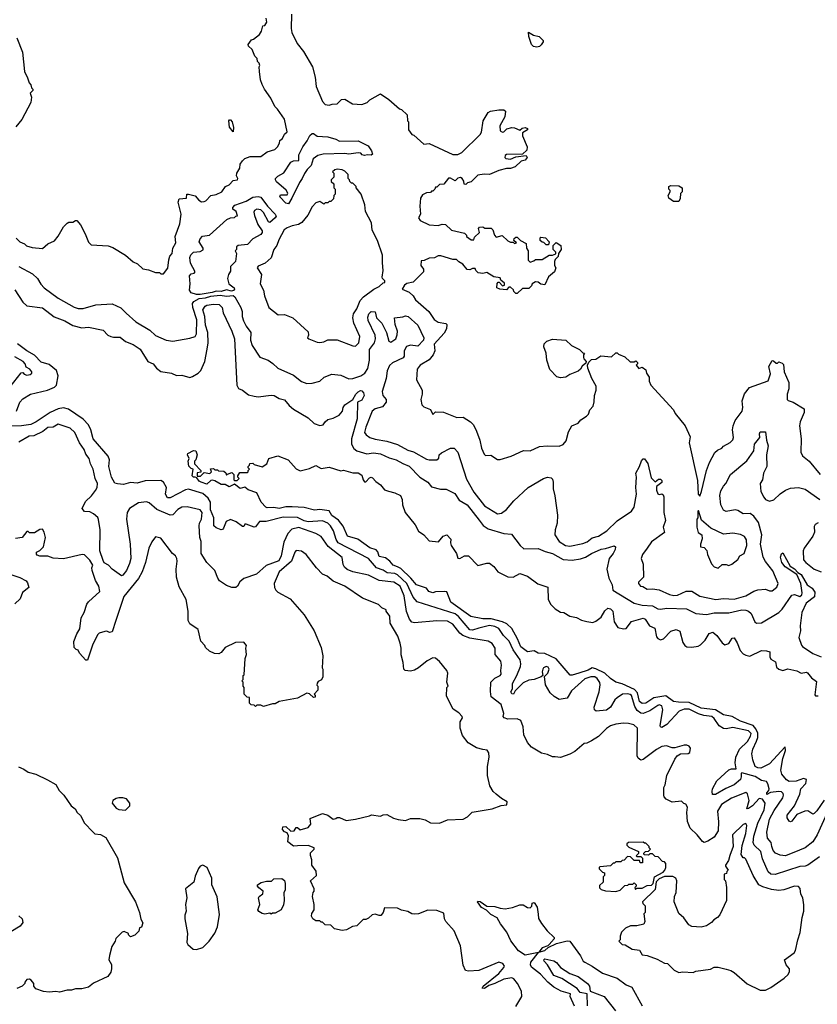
# Model space of a CAD drawing. Extents: x 2210602 to 2357277, y 510288 to 673808.
# Tile 408 of 464: x 2318641 to 2324709, y 629016 to 636503. Entities that reach past the tile are written whole.
import ezdxf

# ---------------------------------------------------------------- set-up
doc = ezdxf.new("R2010")
doc.units = 0

msp = doc.modelspace()

# ---------------------------------------------------------------- linework, layer by layer
at = {"layer": '0CON05XD'}
for points in [[(2318615, 634842.5), (2318642.5, 634815), (2318678.3, 634798.3), (2318693.6, 634783.6), (2318735, 634771.2), (2318815, 634762.5), (2318855, 634797.5), (2318905, 634822.5), (2318934, 634856), (2318975, 634927.5), (2319003.6, 634956.4), (2319015, 634962.5), (2319045, 634963.3), (2319065, 634976.7), (2319075, 634976.7), (2319103.6, 634943.6), (2319140, 634875), (2319165, 634810), (2319185, 634790), (2319315, 634782.5), (2319350.7, 634770.7), (2319445, 634712.5), (2319505, 634662.5), (2319536.4, 634646.4), (2319578.3, 634608.3), (2319621.7, 634601.7), (2319675, 634580), (2319705, 634580), (2319715, 634570), (2319735, 634570), (2319767, 634613), (2319776.4, 634676.4), (2319783.3, 634705), (2319800, 634725), (2319806.2, 634765), (2319828.8, 634805), (2319823.3, 634855), (2319858.3, 634951.7), (2319869.2, 635025), (2319846.7, 635115), (2319855, 635140), (2319910, 635145), (2319912.5, 635175), (2319925, 635176.7), (2319975, 635162.5), (2320005, 635130), (2320025, 635117.5), (2320045, 635120), (2320057.5, 635125), (2320094.3, 635165.7), (2320135, 635174), (2320180, 635195), (2320206.7, 635233.3), (2320235, 635247.5), (2320265, 635280), (2320297.5, 635285), (2320300, 635295), (2320290, 635315), (2320292.5, 635335), (2320315.9, 635374.1), (2320318.8, 635405), (2320335, 635430), (2320355, 635446.7), (2320395, 635463.3), (2320475, 635463.8), (2320525, 635498.8), (2320582.5, 635515), (2320603.6, 635536.4), (2320617.5, 635565), (2320620, 635585), (2320639.3, 635600.7), (2320655, 635632.5), (2320675, 635650), (2320655, 635747.5), (2320603, 635823), (2320581.7, 635841.7), (2320552.5, 635905), (2320502.5, 635975), (2320485, 636010), (2320472.5, 636045), (2320465, 636110), (2320462.5, 636145), (2320467.5, 636155), (2320461.7, 636171.7), (2320450, 636185), (2320447, 636207), (2320430, 636225), (2320410, 636275), (2320381.7, 636301.7), (2320380, 636315), (2320405, 636350), (2320420, 636355), (2320465, 636390), (2320480, 636415), (2320490, 636455), (2320505, 636460), (2320520, 636485), (2320516.7, 636515)], [(2320710, 636545), (2320707.5, 636435), (2320712.5, 636405), (2320751.7, 636321.7), (2320800.7, 636260.7), (2320867.5, 636145), (2320890, 636065), (2320896.7, 635995), (2320945, 635880)], [(2322575, 636293.3), (2322548.8, 636298.8), (2322534.1, 636314.1), (2322513.3, 636375), (2322511.7, 636408.3), (2322550, 636385), (2322592.5, 636375), (2322622.5, 636345), (2322623.3, 636335), (2322607.7, 636312.3), (2322595, 636300), (2322575, 636293.3)], [(2318620, 636365), (2318662.5, 636255), (2318678.3, 636108.3), (2318701.7, 636061.7), (2318713, 636023), (2318727, 636007), (2318730, 635985), (2318740, 635975), (2318740, 635965), (2318720, 635945), (2318730, 635915), (2318727, 635873), (2318657.5, 635745), (2318613, 635687)], [(2320945, 635880), (2320965, 635857.5), (2320995, 635852.5), (2321018.3, 635861.7), (2321055, 635862.5), (2321090, 635895), (2321115, 635897.5), (2321173.6, 635863.6), (2321245, 635857.5), (2321285, 635872.5), (2321305, 635892.5), (2321385, 635940), (2321450, 635895), (2321530, 635825), (2321545, 635820), (2321588.3, 635778.3), (2321590, 635735), (2321600, 635725), (2321600, 635665), (2321625, 635630), (2321640, 635625), (2321715, 635557.5), (2321755, 635561.2), (2321937, 635477), (2321975, 635476.7), (2322005, 635493.3), (2322145, 635630), (2322153, 635647), (2322166.2, 635735), (2322203.6, 635796.4), (2322223, 635807), (2322285, 635817.5), (2322325, 635817.5), (2322337, 635807), (2322332.5, 635765), (2322293.3, 635695), (2322297, 635657), (2322315, 635647.5), (2322325, 635650), (2322347.5, 635672.5), (2322385, 635683.8), (2322405, 635681.2), (2322445, 635662.5), (2322462.3, 635677.7), (2322485, 635684), (2322503.3, 635675), (2322503.3, 635665), (2322467, 635643), (2322465, 635620), (2322502.5, 635535), (2322499.3, 635510.7), (2322465, 635480), (2322345, 635477.5), (2322335, 635470), (2322332.5, 635455), (2322338.3, 635448.3), (2322375, 635442.5), (2322415, 635460), (2322495, 635470), (2322502.5, 635455), (2322486.1, 635433.9), (2322455, 635427.5), (2322410, 635385), (2322375, 635372.5), (2322345, 635372.5), (2322285, 635356.2), (2322215, 635326.7), (2322175, 635328.8), (2322125, 635320), (2322075, 635270), (2322048.3, 635261.7), (2322035, 635250), (2322022.5, 635252.5), (2322020, 635275), (2322007.5, 635295), (2321995, 635302.5), (2321975, 635297.5), (2321955, 635277.5), (2321917.3, 635297.3), (2321903, 635297), (2321868.3, 635251.7), (2321835, 635250), (2321815, 635230), (2321805, 635230), (2321800, 635215), (2321785, 635200), (2321775, 635200), (2321765, 635190), (2321735, 635187.5), (2321705, 635170), (2321690, 635145), (2321683.8, 635085), (2321690, 635025), (2321674, 634996), (2321687.5, 634975), (2321755, 634943.3), (2321825, 634937.5), (2321855, 634947.5), (2321880, 634945), (2321925, 634902.5), (2322025, 634880), (2322040, 634865), (2322040, 634855), (2322075, 634830), (2322095, 634830), (2322101.7, 634848.3), (2322140, 634885), (2322132.5, 634915), (2322140, 634925), (2322165, 634927.5), (2322178.3, 634918.3), (2322227, 634917), (2322240, 634905), (2322252.5, 634865), (2322265, 634850), (2322311.7, 634861.7), (2322355, 634822.5), (2322375, 634810), (2322395, 634810), (2322405, 634800), (2322420, 634805), (2322400, 634825), (2322401.7, 634838.3), (2322415, 634850), (2322425, 634850), (2322450, 634825), (2322495, 634800), (2322497.5, 634765), (2322510, 634745), (2322510, 634675), (2322525, 634660), (2322551.7, 634668.3), (2322565, 634680), (2322615, 634680), (2322668.3, 634711.7), (2322695, 634712.5), (2322718.3, 634721.7), (2322720, 634735), (2322700, 634755), (2322700, 634785), (2322721.7, 634808.3), (2322757.5, 634785), (2322760, 634755), (2322740, 634725), (2322738.3, 634701.7), (2322715, 634680), (2322710, 634665), (2322710, 634635), (2322720, 634615), (2322710, 634585), (2322663.6, 634546.4), (2322635, 634487.5), (2322605, 634492.5), (2322585, 634507.5), (2322565, 634510), (2322540, 634495), (2322535, 634480), (2322515, 634460), (2322465, 634460), (2322425, 634420), (2322415, 634420), (2322400, 634435), (2322398.3, 634448.3), (2322375, 634470), (2322361.7, 634468.3), (2322345, 634450), (2322293, 634453), (2322270, 634465), (2322273, 634497), (2322281.7, 634508.3), (2322288.3, 634508.3), (2322315, 634480), (2322330, 634485), (2322328.3, 634498.3), (2322301.7, 634521.7), (2322295, 634540), (2322248.3, 634548.3), (2322195, 634580), (2322165, 634572.5), (2322128.3, 634578.3), (2322110, 634595), (2322105, 634610), (2322085, 634610), (2322065, 634600), (2322045, 634602.5), (2322013, 634643), (2321980.7, 634660.7), (2321965, 634680), (2321935, 634680), (2321845, 634706.7), (2321825, 634707.5), (2321797, 634693), (2321755, 634690), (2321717, 634673), (2321695, 634670), (2321693.3, 634635), (2321712.5, 634605), (2321712.5, 634585), (2321633.6, 634506.4), (2321585, 634496.7), (2321567.5, 634485), (2321550, 634455), (2321605, 634431.2), (2321634.2, 634404.2), (2321652.4, 634372.4), (2321754.2, 634284.2), (2321795, 634223.3), (2321825, 634203.8), (2321881.7, 634191.7), (2321890, 634185), (2321887, 634153), (2321870.7, 634119.3), (2321793.3, 634035), (2321798.6, 633985), (2321785.6, 633955), (2321755, 633915.6), (2321688, 633875), (2321664.2, 633845), (2321660, 633765), (2321703.3, 633685), (2321703.3, 633655), (2321692.5, 633615), (2321700, 633575), (2321715, 633560), (2321765, 633540), (2321785, 633500), (2321805, 633520), (2321865, 633517.5), (2321967, 633477), (2322015, 633481.2), (2322070, 633445), (2322092, 633422), (2322116.7, 633375), (2322142.5, 633305), (2322153.8, 633245), (2322175, 633200), (2322185, 633190), (2322225, 633192.5), (2322275, 633157.5), (2322295, 633157.5), (2322380, 633185), (2322473.9, 633226.1), (2322525, 633223.3), (2322595, 633256.7), (2322653, 633263), (2322745, 633260), (2322776.4, 633273.6), (2322798.8, 633301.2), (2322815, 633370), (2322842.5, 633415), (2322890, 633435), (2322910.7, 633459.3), (2322953, 633487), (2322967, 633503), (2322977.5, 633535), (2323002.5, 633565), (2323011.7, 633598.3), (2323012.5, 633645), (2323027.5, 633685), (2323027.5, 633715), (2322993.3, 633775), (2322963, 633853), (2322960, 633875), (2322971.7, 633898.3), (2322991.7, 633918.3), (2323025, 633922.5), (2323063, 633947), (2323141.7, 633938.3), (2323175, 633970), (2323185, 633970), (2323195, 633960), (2323245, 633940), (2323285, 633900), (2323315, 633900), (2323328.3, 633908.3), (2323340, 633895), (2323340, 633885), (2323330, 633875), (2323351.7, 633851.7), (2323375, 633860), (2323405, 633840), (2323410, 633815), (2323430, 633785), (2323430, 633755), (2323442.5, 633725), (2323615, 633537.5), (2323627.5, 633507.5), (2323702.5, 633415), (2323741.7, 633331.7), (2323733.3, 633285), (2323798.3, 632998.3), (2323802.5, 632895), (2323815, 632880), (2323826.7, 632915), (2323865.5, 633074.5), (2323888.6, 633135), (2323929.1, 633210.9), (2323950, 633230), (2323982.5, 633245), (2323995, 633260), (2324045, 633286.7), (2324065, 633307.5), (2324072, 633325), (2324063.8, 633385), (2324068, 633415), (2324083.3, 633455), (2324136, 633525), (2324141.2, 633555), (2324136, 633605), (2324155, 633657.5), (2324193.3, 633705), (2324334, 633756), (2324351.2, 633808.8), (2324340, 633865), (2324365, 633912.5), (2324375, 633910), (2324395, 633890), (2324405, 633890), (2324415, 633900), (2324441.7, 633891.7), (2324451.7, 633881.7), (2324457.5, 633825), (2324492.5, 633745), (2324493.1, 633695), (2324478.6, 633655), (2324478, 633615), (2324486.9, 633606.9), (2324525, 633595.6), (2324608, 633545), (2324609.2, 633515), (2324577.1, 633445), (2324571.9, 633415), (2324585.8, 633315), (2324584, 633215), (2324596.4, 633186.4), (2324646, 633146), (2324730, 633045)], [(2320265, 635650), (2320237.5, 635685), (2320232.5, 635735), (2320238.3, 635741.7), (2320245, 635742.5), (2320258, 635725), (2320266.4, 635683.6), (2320265, 635650)], [(2320685, 635103.8), (2320665, 635106.7), (2320620, 635155), (2320625, 635170), (2320675, 635170), (2320680, 635185), (2320667.7, 635207.7), (2320595, 635271.2), (2320586, 635285), (2320588.1, 635295), (2320605, 635314.3), (2320651.4, 635338.6), (2320705, 635418.8), (2320725, 635430), (2320765, 635432.5), (2320765.8, 635475), (2320795, 635536.7), (2320828.2, 635581.8), (2320848.3, 635621.7), (2320865, 635637.5), (2320876.7, 635636.7), (2320905, 635617.5), (2320985, 635612.5), (2321045.5, 635595.5), (2321075, 635580), (2321215, 635582), (2321293, 635543), (2321317.5, 635505), (2321325, 635480), (2321315, 635472.5), (2321286.4, 635476.4), (2321265, 635470), (2321247.5, 635475), (2321235, 635487.5), (2321215, 635490), (2321145, 635481.1), (2321115, 635485.6), (2320949.7, 635480.3), (2320908.6, 635471.4), (2320874.2, 635445.8), (2320857.5, 635395), (2320828, 635365), (2320807.8, 635332.2), (2320790.8, 635295), (2320768.6, 635265), (2320712.5, 635145), (2320685, 635103.8)], [(2321195, 634020), (2321220.8, 634045), (2321228.9, 634095), (2321182.1, 634195), (2321174.5, 634235), (2321179.5, 634265), (2321206.5, 634305), (2321232.4, 634367.6), (2321255.5, 634394.5), (2321335, 634454.2), (2321375.8, 634474.2), (2321405, 634502.5), (2321420, 634505), (2321418.3, 634518.3), (2321400, 634535), (2321397.5, 634545), (2321406.7, 634595), (2321400, 634655), (2321401.7, 634711.7), (2321362.5, 634825), (2321323, 634903), (2321317, 634957), (2321272.5, 635045), (2321267.5, 635095), (2321240, 635175), (2321200, 635225), (2321200, 635235), (2321175, 635260), (2321165, 635260), (2321151.7, 635271.7), (2321150, 635285), (2321140, 635295), (2321140, 635325), (2321115, 635350), (2321095, 635360), (2321055, 635367.5), (2321038.3, 635361.7), (2321020, 635345), (2321030, 635335), (2321030, 635305), (2321010, 635285), (2321011.7, 635271.7), (2321030, 635255), (2321030, 635225), (2321040, 635215), (2321040, 635175), (2321030, 635165), (2321028.3, 635141.7), (2321008.3, 635121.7), (2320995, 635120), (2320985, 635110), (2320965, 635110), (2320955, 635100), (2320925, 635120), (2320895, 635110), (2320865, 635080), (2320834, 635016), (2320788.3, 634961.7), (2320763.2, 634946.8), (2320715, 634934.2), (2320675, 634920.8), (2320652, 634905), (2320612.2, 634827.8), (2320597.1, 634785), (2320574, 634755), (2320555, 634693.3), (2320508.8, 634651.2), (2320455, 634627.5), (2320447.5, 634615), (2320480, 634565), (2320470, 634495), (2320496.7, 634445), (2320503.6, 634403.6), (2320537.5, 634315), (2320608.3, 634258.3), (2320655, 634260), (2320720, 634235), (2320835, 634130), (2320837.5, 634105), (2320830, 634085), (2320840, 634075), (2320905, 634050), (2320925, 634048.8), (2320955, 634052.5), (2320985, 634068.8), (2321055, 634069.2), (2321175, 634022), (2321195, 634020)], [(2323655, 635120), (2323615, 635120), (2323580, 635145), (2323573.6, 635166.4), (2323590, 635195), (2323590, 635205), (2323580, 635215), (2323580, 635235), (2323595, 635242.5), (2323655, 635240), (2323680, 635225), (2323680, 635195), (2323668.3, 635181.7), (2323666.4, 635143.6), (2323655, 635120)], [(2319985.7, 634414.3), (2319946.7, 634425), (2319931.8, 634445), (2319937.1, 634495), (2319933.8, 634556.2), (2319945, 634570), (2319967.5, 634575), (2319976.7, 634585), (2319940.3, 634650.3), (2319935.8, 634694.2), (2319942, 634715), (2319964.5, 634735.5), (2320015, 634740.6), (2320036.7, 634753.3), (2320035.7, 634765), (2320007.1, 634815), (2320015, 634836.2), (2320033, 634857), (2320086.1, 634863.9), (2320217, 634983), (2320245, 634997.5), (2320275, 635000), (2320285, 635010), (2320298.3, 635011.7), (2320287.5, 635045), (2320263, 635063), (2320263.3, 635075), (2320277.7, 635092.3), (2320365, 635122.9), (2320415, 635152.5), (2320455, 635158), (2320475, 635153.8), (2320525.4, 635085.4), (2320584, 635025), (2320591.7, 635008.3), (2320585.8, 634995), (2320545, 634960), (2320534, 634965), (2320495.7, 635035.7), (2320475, 635056.7), (2320445, 635062.5), (2320427, 635053), (2320421.2, 635038.8), (2320426.2, 635015), (2320454, 634945), (2320485, 634896.7), (2320486.7, 634885), (2320475, 634870), (2320414.4, 634835.6), (2320375, 634792.5), (2320303.6, 634786.4), (2320290, 634775), (2320290, 634755), (2320280, 634745), (2320290, 634725), (2320283.8, 634665), (2320244.1, 634625.9), (2320245, 634590), (2320228.8, 634565), (2320222, 634535), (2320231.2, 634495), (2320272, 634465), (2320274, 634455), (2320267, 634443), (2320252.3, 634437.7), (2320215, 634447.5), (2320175, 634435.7), (2320135, 634438.6), (2320105, 634428.1), (2320015, 634414.4), (2319985.7, 634414.3)], [(2322665, 634790), (2322645, 634790), (2322628.3, 634808.3), (2322615, 634810), (2322600, 634825), (2322600, 634845), (2322605, 634850), (2322640, 634845), (2322670, 634815), (2322665, 634790)], [(2318635, 634625.7), (2318739.7, 634569.7), (2318776.7, 634535), (2318801.7, 634491.7), (2318827.5, 634465), (2318935, 634385.8), (2319055.7, 634315.7), (2319085, 634307.5), (2319125, 634308), (2319220, 634335), (2319345, 634342.5), (2319411.5, 634311.5), (2319450.9, 634270.9), (2319525, 634206.2), (2319631.7, 634141.7), (2319675, 634102), (2319755, 634066.2), (2319805, 634058.8), (2319935, 634081.2), (2319976.7, 634095), (2319985.7, 634115), (2319989.5, 634219.5), (2319957.1, 634315), (2319956.5, 634345), (2319965, 634360), (2320006.7, 634383.3), (2320055, 634387.9), (2320095, 634401.5), (2320165, 634408.2), (2320215, 634401.1), (2320265, 634406.2), (2320278, 634395), (2320324.5, 634314.5), (2320334.4, 634285), (2320333.3, 634245), (2320343.6, 634213.6), (2320365, 634171.2), (2320399.2, 634125), (2320397.1, 634065), (2320410, 634025), (2320467.3, 633937.3), (2320532.5, 633915), (2320568, 633888), (2320603.9, 633853.9), (2320725, 633800.8), (2320785, 633751.2), (2320826.4, 633736.4), (2320865, 633738.8), (2320925, 633753.3), (2320956.4, 633783.6), (2321015, 633806.2), (2321085, 633798.8), (2321145, 633772.9), (2321175, 633775.6), (2321235, 633794.5), (2321267.8, 633815), (2321289.2, 633850.9), (2321303.1, 633915), (2321302.9, 633995), (2321340, 634045), (2321347.5, 634075), (2321344.2, 634105), (2321292.5, 634215), (2321289.5, 634240.5), (2321296.2, 634265), (2321315, 634283.3), (2321345, 634282.5), (2321356.2, 634235), (2321396.2, 634195), (2321432.5, 634125), (2321449.3, 634059.3), (2321465, 634051.2), (2321501.2, 634075), (2321513.6, 634106.4), (2321514, 634135), (2321497.5, 634185), (2321493.3, 634235), (2321555, 634244)], [(2318605, 634450), (2318664.4, 634354.4), (2318695, 634326.2), (2318815, 634312), (2318903.6, 634243.6), (2318985, 634213.1), (2319045, 634176.9), (2319115, 634160), (2319165, 634165.8), (2319275, 634142), (2319312, 634105), (2319333.8, 634093.8), (2319355, 634087.8), (2319405, 634090), (2319445, 634056), (2319505, 634033.8), (2319556.7, 633996.7), (2319616.7, 633905), (2319657.5, 633885), (2319682.3, 633852.3), (2319715, 633828.8), (2319795, 633816.2), (2319835, 633796.7), (2319875, 633800), (2319935, 633783.3), (2319955, 633790), (2320000, 633815), (2320018.1, 633835), (2320049.4, 633905), (2320067.8, 633997.8), (2320074.6, 634045), (2320073.5, 634125), (2320055, 634180), (2320050.4, 634245), (2320034.5, 634295.5), (2320052.5, 634325), (2320065, 634331.4), (2320115, 634340.6), (2320157.9, 634337.9), (2320182.5, 634315), (2320188, 634275), (2320255.6, 634135), (2320274, 634075), (2320292.5, 633725), (2320305, 633697.5), (2320336.1, 633686.1), (2320381.2, 633651.2), (2320425, 633640), (2320455, 633636.2), (2320555, 633648.8), (2320575.8, 633645.8), (2320615, 633623.3), (2320655, 633613.3), (2320690.3, 633570.3), (2320725, 633541.2), (2320836.7, 633475), (2320881.7, 633431.7), (2320925, 633416.7), (2320948.8, 633421.2), (2320964.2, 633445.8), (2320985, 633463.3), (2321025, 633473.3), (2321072.5, 633495), (2321096.2, 633525), (2321102, 633555), (2321115, 633573.8), (2321176.2, 633613.8), (2321198, 633655), (2321215, 633673.8), (2321233, 633683), (2321245, 633680), (2321257.5, 633665), (2321261.2, 633645), (2321245, 633610), (2321210, 633595), (2321208.3, 633468.3), (2321165.5, 633315.5), (2321166.5, 633275), (2321181.9, 633241.9), (2321205, 633224.4), (2321281.3, 633201.3), (2321331.8, 633208.2), (2321385, 633202.5), (2321450.6, 633170.6), (2321505, 633155.6), (2321555, 633127.5), (2321605, 633108.6), (2321683.9, 633023.9), (2321745, 632986), (2321775, 632950), (2321842.7, 632932.7), (2321885, 632932), (2321950.5, 632900.5), (2321985, 632849.2), (2322044.6, 632814.6), (2322136.6, 632696.6), (2322167, 632657), (2322205, 632631.9), (2322325, 632596.7), (2322381.2, 632591.2), (2322447.5, 632505), (2322475, 632480), (2322585, 632480.8), (2322637.9, 632457.9), (2322695, 632444.2), (2322775, 632397.5), (2322845, 632392.5), (2322907, 632403), (2322945, 632415.8), (2322992, 632445), (2323065, 632477.8), (2323098.1, 632481.9), (2323163.3, 632503.3), (2323173.3, 632493.3), (2323172, 632475), (2323156.6, 632443.4), (2323124, 632405), (2323108, 632325), (2323122.5, 632255), (2323147.1, 632205), (2323152.5, 632165), (2323315, 632067.1), (2323375, 632051.1), (2323455.6, 632045.6), (2323496.2, 632023.8), (2323515, 632020), (2323565, 632027.8), (2323713.6, 632023.6), (2323785, 631987.1), (2323865, 631978.9), (2323925, 631991.8), (2324036.6, 631993.4), (2324135, 632015.6), (2324165, 632014), (2324185.8, 632005.8), (2324205, 631986.7), (2324233.8, 631925), (2324245, 631913.3), (2324285, 631916), (2324416.2, 631995), (2324440.3, 632019.7), (2324515, 632126), (2324535, 632130.8), (2324575, 632117.5), (2324591.2, 632128.8), (2324594.2, 632145), (2324584, 632215), (2324553.8, 632283.8), (2324465, 632343.3), (2324437.5, 632375), (2324429.2, 632415), (2324435, 632440), (2324445, 632450), (2324501.7, 632348.3), (2324535, 632328), (2324560, 632300), (2324585, 632284), (2324632, 632205), (2324670.6, 632180.6), (2324688.9, 632148.9), (2324686.7, 632115), (2324624.1, 632065.9), (2324589.6, 631995), (2324578.5, 631895), (2324580.6, 631855), (2324568.6, 631805), (2324587.4, 631747.4), (2324597, 631737), (2324675, 631683.6), (2324737.2, 631657.2)], [(2321555, 634244), (2321575, 634251.2), (2321596.7, 634245), (2321670.3, 634180.3), (2321714.2, 634085), (2321712.9, 634065), (2321670.5, 634019.5), (2321615, 634029.2), (2321583.2, 634016.8), (2321566, 633985), (2321566.2, 633945), (2321558.3, 633931.7), (2321476.6, 633893.4), (2321455.5, 633874.5), (2321437.4, 633832.6), (2321428.5, 633775), (2321399.4, 633675), (2321404.2, 633645), (2321428, 633615), (2321428, 633595), (2321401.7, 633558.3), (2321345, 633544.2), (2321323.7, 633526.3), (2321273.5, 633405), (2321264.3, 633365), (2321275.8, 633345.8), (2321305, 633326), (2321345, 633312.9), (2321435, 633298.6), (2321515, 633272.5), (2321595, 633229.2), (2321637.4, 633217.4), (2321735, 633162), (2321755, 633156.2), (2321815, 633156.7), (2321830.7, 633169.3), (2321833.3, 633195), (2321849.5, 633210.5), (2321917.5, 633245), (2321945, 633243.8), (2321973.3, 633215), (2322039.8, 633009.8), (2322095, 632910), (2322176, 632805), (2322275, 632745.8), (2322305, 632750), (2322345, 632778), (2322401.2, 632845), (2322510, 632945), (2322625, 633013.3), (2322657, 633023), (2322685, 633020), (2322695, 633010), (2322700, 632985), (2322700, 632935), (2322713, 632883), (2322731.2, 632735), (2322728.8, 632675), (2322713.3, 632625), (2322712, 632585), (2322745.6, 632535), (2322794.2, 632505), (2322825, 632498.9), (2322925, 632519.5), (2322957.8, 632532.2), (2322995, 632561.9), (2323045, 632575.6), (2323107.1, 632615), (2323185, 632693.1), (2323295.8, 632765), (2323314.2, 632795), (2323333.8, 632895), (2323328.8, 632945), (2323333.8, 633025), (2323328.6, 633055), (2323356.9, 633105), (2323371.7, 633148.3), (2323385, 633162.5), (2323395, 633162.5), (2323418.8, 633128.8), (2323445, 633020), (2323475, 632990), (2323500.7, 633009.3), (2323515, 633010), (2323525, 633000), (2323525, 632983.3), (2323486, 632954), (2323484.4, 632925.6), (2323495, 632897.5), (2323505, 632893.3), (2323525, 632897.5), (2323535, 632890), (2323540, 632875), (2323540, 632755), (2323553.3, 632695), (2323536.7, 632645), (2323545, 632602.5), (2323447.3, 632532.7), (2323415, 632483.3), (2323380, 632435), (2323367.5, 632405), (2323383, 632363), (2323387.5, 632265), (2323347.5, 632225), (2323347.5, 632215), (2323362.5, 632195), (2323381.7, 632191.7), (2323413.6, 632173.6), (2323455, 632175.8), (2323505, 632167.5), (2323585, 632131.4), (2323616.6, 632123.4), (2323645, 632125.7), (2323712.1, 632157.9), (2323755, 632158.6), (2323815, 632118.6), (2323935.7, 632094.3), (2323995, 632101.1), (2324075, 632097.1), (2324165, 632121.9), (2324225, 632158.6), (2324255, 632167.5), (2324315, 632173.8), (2324345, 632158.8), (2324365, 632158.8), (2324401.7, 632188.3), (2324412, 632215), (2324371.3, 632311.3), (2324313.9, 632383.9), (2324297.5, 632415), (2324277.5, 632515), (2324285.5, 632585), (2324260.7, 632680.7), (2324226.9, 632726.9), (2324196.9, 632746.9), (2324145, 632746), (2324105, 632771.2), (2324083.6, 632776.4), (2324015, 632762.5), (2323995, 632772.5), (2323973.6, 632813.6), (2323967.5, 632885), (2323975, 632920), (2323993.9, 632956.1), (2324012.5, 632975), (2324047.5, 633045), (2324171.7, 633148.3), (2324226.7, 633225), (2324231.4, 633275), (2324271.2, 633325), (2324268, 633355), (2324275, 633368.8), (2324315, 633370), (2324321.2, 633305), (2324333.6, 633263.6), (2324321.2, 633195), (2324323.3, 633105), (2324298.8, 633055), (2324291.2, 633005), (2324274.2, 632975), (2324279.2, 632915), (2324300.9, 632870.9), (2324315, 632853.8), (2324345, 632842), (2324378.3, 632851.7), (2324425, 632898), (2324466.7, 632925), (2324505, 632940.8), (2324565, 632945.7), (2324615, 632932), (2324726.7, 632855)], [(2318616.7, 633525), (2318643.3, 633593.3), (2318665, 633620.8), (2318723.6, 633656.4), (2318853.8, 633686.2), (2318905, 633708.6), (2318920.6, 633725), (2318933.5, 633795), (2318922, 633835), (2318865, 633880), (2318805, 633897.9), (2318755, 633952.5), (2318695.3, 633985.3), (2318625, 634038.9)], [(2322755, 633778.8), (2322726.4, 633786.4), (2322675, 633842.5), (2322650, 633915), (2322646.4, 633966.4), (2322627.5, 634015), (2322631.7, 634038.3), (2322651.7, 634058.3), (2322695, 634073.3), (2322795, 634066.2), (2322837.5, 634025), (2322900, 633995), (2322925, 633970), (2322938.3, 633968.3), (2322930, 633955), (2322930, 633935), (2322933, 633923), (2322950, 633905), (2322948.3, 633891.7), (2322920.7, 633869.3), (2322906.7, 633845), (2322888.8, 633831.2), (2322825, 633803.8), (2322795, 633783.8), (2322755, 633778.8)], [(2318569.1, 633710.9), (2318651.7, 633818.3), (2318665, 633820), (2318675, 633807.5), (2318695, 633800), (2318720, 633805), (2318732.5, 633815), (2318733.3, 633825), (2318718.8, 633845), (2318690, 633860), (2318683.3, 633885), (2318666.7, 633905), (2318605, 633938.8)], [(2322940.4, 631489.6), (2322839.8, 631400.2), (2322805, 631342.9), (2322745, 631333.3), (2322706, 631356), (2322675.8, 631385), (2322641.4, 631445), (2322632.5, 631507.5), (2322658, 631535), (2322668, 631565), (2322660.5, 631580.5), (2322645, 631584), (2322626.2, 631575), (2322620, 631565), (2322616, 631545), (2322620, 631515), (2322607.5, 631505), (2322554.2, 631485.8), (2322515, 631479.4), (2322470.6, 631459.4), (2322410.8, 631399.2), (2322396.7, 631375), (2322385, 631376.2), (2322378.3, 631391.7), (2322390, 631415), (2322389.2, 631455), (2322423.5, 631516.5), (2322451.2, 631585), (2322454.5, 631605), (2322447.5, 631635), (2322395, 631711.9), (2322365, 631776.7), (2322320.3, 631820.3), (2322285, 631872.9), (2322255, 631887.7), (2322215, 631896.3), (2322133.3, 631876.7), (2322085, 631860), (2322065, 631862.5), (2321980.3, 631965), (2321955, 631985.9), (2321665, 632075.6), (2321635, 632111.4), (2321587.1, 632215), (2321515, 632281.8), (2321495, 632291.4), (2321437.5, 632297.5), (2321405, 632317.5), (2321355, 632334.5), (2321295, 632406.4), (2321064.5, 632525), (2321049.1, 632549.1), (2321027.3, 632615), (2321004.4, 632655), (2320985, 632673.5), (2320945, 632691.1), (2320835, 632684.7), (2320805, 632693.1), (2320755, 632718.6), (2320645, 632721.3), (2320515, 632686.7), (2320465, 632686), (2320435, 632647.5), (2320425, 632643.3), (2320365, 632667.5), (2320353, 632667), (2320345, 632650), (2320335, 632650), (2320286.7, 632685), (2320245, 632701.4), (2320212.2, 632687.8), (2320192.5, 632637.5), (2320185, 632626.2), (2320175, 632623.8), (2320135, 632640), (2320118.8, 632655), (2320117.9, 632715), (2320093.5, 632775), (2320092.9, 632835), (2320074.4, 632865), (2320035, 632899.2), (2319925, 632933.5), (2319902.1, 632927.9), (2319785, 632867.5), (2319765, 632868), (2319750, 632895), (2319757.5, 632945), (2319735, 632986.7), (2319715, 633000), (2319595, 632996), (2319535, 632979.2), (2319485, 632983.3), (2319431.7, 632968.3), (2319386.2, 632973.8), (2319365, 632977.5), (2319340, 633025), (2319319.2, 633105), (2319324, 633155), (2319314.2, 633184.2), (2319199.4, 633315), (2319183.1, 633385), (2319165, 633422), (2319125, 633464.4), (2319012.2, 633542.2), (2318975, 633552.1), (2318935, 633543.8), (2318873.7, 633516.4), (2318767.5, 633445), (2318725, 633424.4), (2318654.4, 633414.4), (2318565, 633412.5)], [(2323875, 630255.6), (2323847.1, 630247.1), (2323835, 630252.9), (2323794.4, 630305), (2323741.1, 630355), (2323720.8, 630405), (2323715.8, 630475), (2323721.2, 630515), (2323708.3, 630538.3), (2323693, 630543), (2323675, 630560), (2323605, 630552.5), (2323560, 630575), (2323543, 630593), (2323540, 630605), (2323540, 630665), (2323550, 630685), (2323563.6, 630756.4), (2323625, 630880), (2323643.6, 630906.4), (2323668.3, 630921.7), (2323725, 630922.5), (2323739.3, 630930.7), (2323743, 630963), (2323735, 630977.5), (2323716.4, 630986.4), (2323696.4, 630986.4), (2323625, 630966.7), (2323605, 630966.7), (2323560.7, 630980.7), (2323526.4, 630976.4), (2323485, 630954), (2323385, 630877.5), (2323365, 630872.5), (2323347, 630887), (2323337.5, 630905), (2323340, 631115), (2323311.7, 631141.7), (2323271.7, 631151.7), (2323235, 631152.5), (2323175, 631146.7), (2323135, 631133.3), (2323106.1, 631113.9), (2323045, 631053.3), (2322990.7, 631019.3), (2322955, 631002.5), (2322935, 631000), (2322863, 630937), (2322825, 630917.5), (2322755, 630892.5), (2322715, 630897.5), (2322695, 630897.5), (2322656.4, 630916.4), (2322610, 630925), (2322535, 630970), (2322505, 631007.5), (2322476.7, 631065), (2322470, 631125), (2322453, 631173), (2322426.4, 631186.4), (2322355, 631183.3), (2322327.5, 631195), (2322320, 631205), (2322323, 631227), (2322303.3, 631295), (2322228, 631355), (2322221.4, 631395), (2322224.2, 631465), (2322254.4, 631495.6), (2322296.7, 631515), (2322302.5, 631525), (2322300, 631555), (2322307.5, 631595), (2322300, 631625), (2322258.8, 631675), (2322258, 631725), (2322235, 631760), (2322205, 631776.7), (2322065, 631800), (2322011.2, 631821.2), (2321988.3, 631838.3), (2321935, 631905.6), (2321895, 631929.6), (2321815, 631932.9), (2321645, 631917.5), (2321625, 631922), (2321607.1, 631945), (2321583, 632003), (2321565, 632121.2), (2321535.5, 632195), (2321486, 632226), (2321375, 632238.5), (2321295, 632278.6), (2321175, 632304.4), (2321131.4, 632321.4), (2321110.9, 632340.9), (2321101.2, 632361.2), (2321094.1, 632414.1), (2320987.3, 632497.3), (2320933.4, 632573.4), (2320895, 632595.7), (2320765, 632640.9), (2320710.9, 632629.1), (2320680, 632595), (2320649.7, 632530.3), (2320629.4, 632425), (2320612.1, 632387.9), (2320515, 632351.4), (2320443.4, 632286.6), (2320347.3, 632252.7), (2320315, 632228.8), (2320298, 632195), (2320285, 632185.8), (2320255, 632185.7), (2320215, 632200), (2320162, 632235), (2320148.6, 632255), (2320126, 632315), (2320064.5, 632374.5), (2320022.6, 632442.6), (2320021.1, 632535), (2320012, 632565), (2320005.5, 632655), (2320008.5, 632675), (2320024.3, 632705), (2320030, 632755), (2320015, 632776.7), (2319915, 632798.6), (2319875.9, 632795.9), (2319845, 632779.2), (2319805, 632738.6), (2319785, 632734.4), (2319685, 632777.5), (2319625, 632828.8), (2319605, 632836), (2319545, 632828), (2319476.7, 632785), (2319458, 632755), (2319453.1, 632705), (2319482.5, 632515), (2319486.7, 632405), (2319477.7, 632367.7), (2319452.9, 632315), (2319425, 632278.8), (2319415, 632274), (2319344.4, 632324.4), (2319316.2, 632355), (2319285, 632374), (2319275, 632390), (2319252.1, 632465), (2319254.5, 632625), (2319241.7, 632701.7), (2319235, 632716.7), (2319202.5, 632745), (2319175, 632760), (2319135, 632763.3), (2319117.5, 632785), (2319140.9, 632839.1), (2319187.2, 632882.8), (2319217.6, 632922.4), (2319230, 632945), (2319232, 632975), (2319215.8, 633015), (2319201.1, 633085), (2319180.6, 633125), (2319169.2, 633165), (2319145, 633200), (2319131.4, 633235), (2319095.8, 633285), (2319060, 633365), (2319025, 633397.5), (2318935, 633426.2), (2318895, 633403.8), (2318855, 633401.2), (2318818.3, 633371.7), (2318749.2, 633339.2), (2318713.6, 633336.4), (2318635, 633289.2)], [(2324761.9, 630568.1), (2324705, 630486.2), (2324685, 630467.5), (2324675, 630462.5), (2324635.8, 630485.8), (2324614.3, 630485.7), (2324551.9, 630458.1), (2324515, 630407.5), (2324505, 630402.5), (2324495, 630407.5), (2324480, 630435), (2324478.8, 630455), (2324536, 630525), (2324576.7, 630615), (2324584.3, 630655), (2324621.2, 630695), (2324626.2, 630725), (2324602.3, 630732.3), (2324547.9, 630712.1), (2324495, 630711.1), (2324473.8, 630723.8), (2324438.2, 630765), (2324431.1, 630795), (2324446.9, 630885), (2324465.7, 630945.7), (2324465, 630972.5), (2324345, 630844.6), (2324277.8, 630812.2), (2324255, 630814.5), (2324235.7, 630825), (2324216.9, 630875), (2324211.2, 630921.2), (2324218.1, 630955), (2324246.7, 631016.7), (2324256.7, 631045), (2324256.8, 631076.8), (2324241.8, 631111.8), (2324221.5, 631135), (2324125, 631168.1), (2324060, 631205), (2323995, 631217.3), (2323935, 631255.3), (2323825, 631267.9), (2323735, 631310.8), (2323652.5, 631312.5), (2323615, 631319.2), (2323555, 631360.9), (2323465, 631346), (2323405, 631306.5), (2323375, 631303.6), (2323355, 631318.9), (2323340.9, 631385), (2323318.6, 631408.6), (2323225, 631453.2), (2323176.2, 631465), (2323135, 631492.9), (2323092.7, 631532.7), (2323025, 631567.7), (2322995, 631573.6), (2322965, 631557.8), (2322894.3, 631535), (2322845, 631518), (2322828.3, 631518.3), (2322722.6, 631642.6), (2322635, 631682.2), (2322585.8, 631685.8), (2322555, 631703.3), (2322505, 631696), (2322453.3, 631735), (2322428.6, 631795), (2322383.6, 631873.6), (2322348, 631908), (2322315, 631923.3), (2322226.4, 631946.4), (2322165, 631947.5), (2322073.3, 631965), (2321920, 632075), (2321891.2, 632151.2), (2321875.8, 632155.8), (2321805, 632152.5), (2321785, 632144), (2321752.5, 632155), (2321735, 632180), (2321658.8, 632205), (2321616.4, 632256.4), (2321539.3, 632329.3), (2321515, 632342.1), (2321482.5, 632355), (2321456.6, 632386.6), (2321425, 632410), (2321375, 632422), (2321365.6, 632455.6), (2321352.1, 632472.1), (2321305, 632486), (2321213.6, 632553.6), (2321133.8, 632575), (2321101.7, 632651.7), (2321067.3, 632697.3), (2321015, 632732), (2320995, 632768.8), (2320925, 632778), (2320885, 632772.9), (2320805, 632793.8), (2320715, 632799.2), (2320665, 632797.5), (2320615, 632786.2), (2320573.6, 632793.6), (2320525, 632790), (2320513.8, 632795), (2320478.8, 632835), (2320445.9, 632905.9), (2320378.3, 632928.3), (2320355, 632947.5), (2320318.3, 632938.3), (2320275, 632970), (2320235, 632950), (2320205, 632967.5), (2320175, 632967.5), (2320125, 632997.5), (2320105, 633002.5), (2320095, 633000), (2320065, 632971.2), (2320022.5, 632985), (2320007.5, 632995), (2319990, 633020), (2319975, 633023.3), (2319964.1, 633024.1), (2319953.3, 633035), (2319960, 633085), (2319945, 633090), (2319928.3, 633108.3), (2319922.5, 633145), (2319930, 633165), (2319917.5, 633195), (2319920, 633205), (2319963, 633227), (2319980, 633225), (2319992.5, 633195), (2319980, 633155), (2319970, 633145), (2319970, 633125), (2320020, 633075), (2320018.3, 633061.7), (2319991.7, 633058.3), (2319991.7, 633031.7), (2320017, 633033), (2320045, 633060), (2320087, 633053), (2320100, 633065), (2320091.7, 633088.3), (2320115, 633090), (2320125, 633080), (2320145, 633080), (2320153, 633073), (2320195, 633070), (2320208.3, 633058.3), (2320215, 633040), (2320221.7, 633048.3), (2320255, 633060), (2320270, 633045), (2320270, 633005), (2320275, 633000), (2320295, 633000), (2320310, 633015), (2320300, 633025), (2320300, 633035), (2320315, 633060), (2320375, 633060), (2320380, 633065), (2320380, 633075), (2320390, 633085), (2320380, 633095), (2320380, 633105), (2320390, 633115), (2320391.7, 633128.3), (2320415, 633130), (2320425, 633120), (2320485, 633102.5), (2320520, 633125), (2320537.5, 633165), (2320605, 633186), (2320683.3, 633155), (2320745, 633086.7), (2320775, 633073.3), (2320845, 633091.2), (2320895, 633112.5), (2320935, 633090), (2320995, 633100), (2321083.6, 633073.6), (2321103.6, 633076.4), (2321175, 633057.5), (2321215, 633057.5), (2321245, 633040), (2321253, 633003), (2321265, 632990), (2321275, 632990), (2321301.7, 633018.3), (2321315, 633023.3), (2321325, 633020), (2321350.5, 632990.5), (2321385.7, 632965.7), (2321415, 632928.8), (2321447.1, 632917.1), (2321495, 632906), (2321536.7, 632885), (2321550, 632855), (2321553.3, 632815), (2321574.5, 632754.5), (2321650.7, 632660.7), (2321674.4, 632614.4), (2321715, 632586.7), (2321755, 632540), (2321826.4, 632533.6), (2321863.6, 632576.4), (2321890, 632585), (2321921.7, 632551.7), (2321917.5, 632525), (2321923.3, 632505), (2321963.8, 632445), (2321975, 632407.5), (2321990, 632405), (2322023.9, 632426.1), (2322055, 632426.7), (2322125, 632352.5), (2322195, 632371.2), (2322215, 632370), (2322246.7, 632345), (2322277.5, 632305), (2322355, 632266.2), (2322395, 632263.3), (2322445, 632291.2), (2322505, 632272.5), (2322582.3, 632212.3), (2322658.3, 632188.3), (2322660, 632095), (2322682.5, 632055), (2322713.9, 632023.9), (2322755, 631997.5), (2322780, 631995), (2322826.4, 631966.4), (2322877.3, 631957.3), (2322915, 631937.5), (2322956.4, 631926.4), (2323001.7, 631918.3), (2323025, 631930), (2323065, 631960), (2323091.2, 632008.8), (2323115, 632028), (2323135, 632022.5), (2323154.2, 632005), (2323163.8, 631925), (2323191.7, 631881.7), (2323235, 631870), (2323255, 631873.8), (2323294.3, 631925.7), (2323385, 631952), (2323398.8, 631945), (2323432.5, 631895), (2323472.5, 631875), (2323485, 631810), (2323495, 631797.5), (2323515, 631787.5), (2323537.5, 631795), (2323595, 631853.3), (2323635, 631866.7), (2323663.6, 631853.6), (2323686.1, 631766.1), (2323700, 631745), (2323715, 631733.8), (2323755, 631730.8), (2323801.2, 631738.8), (2323820.6, 631749.4), (2323855.6, 631784.4), (2323885, 631836.7), (2323915, 631846.2), (2323945, 631820), (2323985, 631763.3), (2324005, 631750), (2324035, 631760), (2324060.7, 631799.3), (2324075, 631802.5), (2324098.6, 631765), (2324121.2, 631705), (2324145, 631680), (2324165, 631671.2), (2324195, 631663.8), (2324285, 631706.7), (2324323, 631703), (2324346.7, 631695), (2324347, 631657), (2324355, 631640), (2324389.3, 631619.3), (2324398.3, 631578.3), (2324415, 631563.3), (2324445, 631553.8), (2324483.6, 631566.4), (2324552.3, 631552.3), (2324585, 631534.2), (2324625, 631541.4), (2324635, 631535.7), (2324665, 631497.8), (2324701.5, 631471.5), (2324689.3, 631369.3), (2324695, 631362.5), (2324715, 631362.5)], [(2323955, 632333.3), (2323985, 632360), (2324015, 632360), (2324035, 632352.5), (2324058.3, 632361.7), (2324103, 632397), (2324120, 632425), (2324152.5, 632445), (2324173.3, 632505), (2324168.8, 632548.8), (2324155, 632572.5), (2324125, 632588.8), (2324065, 632597.5), (2323995, 632590), (2323897.5, 632637.5), (2323827.5, 632697.5), (2323805, 632770), (2323800, 632765), (2323800, 632715), (2323792.5, 632705), (2323792.5, 632645), (2323803, 632603), (2323830, 632585), (2323832.5, 632555), (2323820, 632515), (2323820, 632495), (2323848.3, 632488.3), (2323867, 632467), (2323872.5, 632435), (2323903.3, 632365), (2323925, 632343.3), (2323955, 632333.3)], [(2324715, 632677.5), (2324692.5, 632665), (2324685, 632650), (2324687.5, 632605), (2324675, 632576.7), (2324608, 632485), (2324600, 632465), (2324603.6, 632395), (2324620, 632375), (2324685, 632324.2), (2324738.8, 632305)], [(2322415, 629000), (2322460, 629075), (2322457.5, 629115), (2322427.5, 629175), (2322399.3, 629209.3), (2322385, 629216.7), (2322325, 629207.8), (2322256.4, 629173.6), (2322210.9, 629159.1), (2322177.5, 629135), (2322158.3, 629138.3), (2322167.5, 629155), (2322285, 629250), (2322323.3, 629295), (2322330, 629305), (2322316.7, 629325), (2322285, 629337.5), (2322135, 629273.3), (2322055, 629267.5), (2322033.6, 629273.6), (2322013.6, 629313.6), (2321995, 629460), (2321946.7, 629575), (2321882.5, 629645), (2321872.5, 629665), (2321867.7, 629707.7), (2321815, 629730), (2321745, 629732.5), (2321675, 629703.3), (2321645, 629701.2), (2321625, 629704), (2321595, 629720.8), (2321545, 629731.2), (2321516.4, 629746.4), (2321415, 629750), (2321407, 629713), (2321388.3, 629691.7), (2321375, 629690), (2321345, 629700), (2321323, 629697), (2321295, 629670), (2321275, 629660), (2321255, 629660), (2321207, 629613), (2321173, 629607), (2321127, 629583), (2321095, 629577.5), (2321035, 629590), (2321007, 629617), (2320965, 629620), (2320945, 629640), (2320935, 629640), (2320925, 629650), (2320895, 629650), (2320870, 629665), (2320860, 629685), (2320863, 629707), (2320880, 629735), (2320880, 629775), (2320867.5, 629835), (2320873, 629867), (2320880, 629875), (2320880, 629895), (2320853.3, 629955), (2320900, 629995), (2320897, 630027), (2320863, 630073), (2320862.5, 630115), (2320853, 630147), (2320853, 630167), (2320880, 630195), (2320880, 630205), (2320835, 630222.5), (2320755, 630220), (2320725, 630217.5), (2320681.7, 630251.7), (2320686.4, 630296.4), (2320675, 630320), (2320655, 630327.5), (2320640, 630345), (2320642.5, 630365), (2320667, 630367), (2320705, 630332.5), (2320730, 630335), (2320745, 630360), (2320755, 630360), (2320775, 630342.5), (2320835, 630360), (2320856.7, 630385), (2320851.7, 630428.3), (2320943.9, 630466.1), (2320985, 630453.3), (2321025, 630422.5), (2321045, 630427.5), (2321055, 630436.7), (2321075, 630437.5), (2321125, 630413.3), (2321196.4, 630423.6), (2321301.7, 630448.3), (2321317, 630457), (2321385, 630447.5), (2321405, 630456.7), (2321435, 630460), (2321485, 630432.5), (2321520.7, 630420.7), (2321575, 630413.3), (2321615, 630427.5), (2321685, 630427.5), (2321725, 630417.5), (2321767, 630397), (2321835, 630392.5), (2321895, 630417.5), (2322015, 630422.5), (2322048.3, 630441.7), (2322083.8, 630476.2), (2322235, 630503.3), (2322303, 630527), (2322347, 630533), (2322350, 630555), (2322305, 630580), (2322265, 630612.5), (2322242.5, 630635), (2322216.4, 630676.4), (2322198.8, 630755), (2322200, 630825), (2322211.2, 630895), (2322209.3, 630929.3), (2322198.3, 630948.3), (2322163.9, 630953.9), (2322115, 630966.7), (2322052.5, 631005), (2322009.3, 631059.3), (2321992.5, 631115), (2321992.5, 631165), (2322010, 631195), (2322007.5, 631205), (2321981.7, 631231.7), (2321939.5, 631259.5), (2321888.3, 631358.3), (2321890, 631425), (2321900, 631435), (2321890, 631465), (2321898.8, 631535), (2321891.2, 631555), (2321835, 631623.3), (2321805, 631647.5), (2321785, 631650), (2321741.7, 631628.3), (2321675, 631573.8), (2321645, 631556.7), (2321615, 631550), (2321573.9, 631553.9), (2321564, 631564), (2321558.1, 631615), (2321542.6, 631672.6), (2321543.1, 631725), (2321535, 631762.5), (2321517.5, 631815), (2321460, 631915), (2321457, 631967), (2321430, 632005), (2321430, 632015), (2321395, 632030), (2321370, 632055), (2321250, 632105), (2321115, 632196.2), (2321025, 632234.2), (2320980.9, 632270.9), (2320945, 632285.7), (2320899.2, 632335), (2320821.2, 632435), (2320785, 632461.2), (2320745, 632466.2), (2320733.1, 632455), (2320709.1, 632385), (2320616.2, 632305), (2320576.2, 632215), (2320578.8, 632185), (2320590, 632165), (2320605, 632150), (2320699.5, 632099.5), (2320805, 631977.5), (2320880, 631855), (2320935, 631730), (2320946.7, 631665), (2320942.5, 631575), (2320947.5, 631565), (2320947.5, 631505), (2320936.4, 631483.6), (2320910.7, 631469.3), (2320903, 631457), (2320902.5, 631442.5), (2320910, 631435), (2320910, 631405), (2320880, 631375), (2320890, 631365), (2320888.3, 631351.7), (2320875, 631350), (2320847, 631377), (2320825, 631382.5), (2320755, 631342.5), (2320615, 631317.5), (2320585, 631300), (2320565, 631300), (2320495, 631280), (2320475, 631290), (2320445, 631290), (2320435, 631280), (2320425, 631290), (2320403, 631293), (2320390, 631305), (2320388.3, 631348.3), (2320371.7, 631351.7), (2320350, 631375), (2320350, 631425), (2320340, 631435), (2320340, 631465), (2320330, 631475), (2320340, 631485), (2320340, 631515), (2320348.3, 631521.7), (2320357.5, 631645), (2320366.7, 631675), (2320362.5, 631725), (2320367.5, 631745), (2320345, 631770), (2320283, 631767), (2320205, 631730), (2320175, 631690), (2320155, 631680), (2320123, 631683), (2320085, 631700), (2320055, 631730), (2320050, 631745), (2320018.3, 631778.3), (2320000, 631865), (2319935, 631910), (2319922.5, 631935), (2319922.5, 632005), (2319907.5, 632095), (2319855, 632190), (2319833.6, 632263.6), (2319831.2, 632325), (2319840, 632385), (2319836.4, 632406.4), (2319827.5, 632425), (2319803.6, 632443.6), (2319715, 632560), (2319675, 632570), (2319646.4, 632533.6), (2319624, 632485), (2319599.4, 632375), (2319572.9, 632305), (2319545.4, 632254.6), (2319432.3, 632117.7), (2319372, 631935), (2319345, 631847.5), (2319325, 631842.5), (2319305, 631852.5), (2319288.3, 631851.7), (2319245, 631838.8), (2319232, 631825), (2319194.2, 631745.8), (2319158.3, 631631.7), (2319145, 631632.5), (2319097.5, 631685), (2319085, 631710), (2319070, 631715), (2319055, 631730), (2319053.3, 631775), (2319075, 631832.5), (2319098.2, 631871.8), (2319108.6, 631955), (2319132.5, 631995), (2319152.7, 632057.3), (2319164.5, 632075.5), (2319251.1, 632155), (2319244.2, 632195), (2319218.3, 632238.3), (2319193.8, 632315), (2319190, 632335), (2319196.7, 632355), (2319175, 632392.5), (2319149.3, 632419.3), (2319135, 632432.5), (2319116.4, 632436.4), (2318975, 632402.5), (2318895, 632407.5), (2318855, 632422.5), (2318795, 632423.3), (2318775, 632430), (2318768.3, 632438.3), (2318770, 632455), (2318795, 632467.5), (2318822.5, 632495), (2318836.7, 632565), (2318827, 632607), (2318815, 632630), (2318795, 632627.5), (2318775, 632612.5), (2318755, 632600), (2318715, 632600), (2318705, 632610), (2318695, 632610), (2318660, 632565), (2318608.3, 632558.3)], [(2318573, 632283), (2318641.7, 632261.7), (2318690, 632235), (2318701.7, 632221.7), (2318710, 632185), (2318663.6, 632146.4), (2318645, 632100), (2318605, 632060)], [(2324791.7, 630488.3), (2324707.1, 630305), (2324675, 630252.5), (2324615, 630206.2), (2324573, 630187), (2324466.1, 630146.1), (2324425, 630148.8), (2324390, 630165), (2324372.9, 630185), (2324361.4, 630215), (2324358.6, 630245), (2324329.1, 630279.1), (2324325.5, 630325), (2324345, 630422.5), (2324379.9, 630490.1), (2324445, 630586.7), (2324452, 630605), (2324449.2, 630619.2), (2324435, 630631.2), (2324415, 630634), (2324353.3, 630626.7), (2324325, 630610), (2324324, 630625), (2324338.8, 630641.2), (2324341.2, 630655), (2324332.1, 630692.1), (2324320.8, 630710.8), (2324285, 630718), (2324235, 630748.4), (2324134.1, 630775.9), (2324128.3, 630771.7), (2324130.5, 630745), (2324124.6, 630725.4), (2324075, 630683.5), (2324013.1, 630656.9), (2323935, 630612), (2323912, 630612), (2323908, 630635), (2323912.2, 630655), (2323944.6, 630715), (2324035, 630798.8), (2324055, 630807.3), (2324092.5, 630807.5), (2324083.1, 630853.1), (2324088.5, 630895), (2324115.6, 630955), (2324176.2, 631015), (2324200.9, 631055), (2324205.4, 631075), (2324185, 631096.1), (2324065, 631120.6), (2324015, 631110.8), (2323995, 631114.2), (2323962.7, 631132.7), (2323925, 631190), (2323905.3, 631205.3), (2323845, 631211.8), (2323804.2, 631224.2), (2323735, 631260.4), (2323695, 631259.2), (2323658.6, 631245), (2323565, 631142.5), (2323525, 631120.6), (2323515.7, 631125.7), (2323513.5, 631135), (2323533.8, 631255), (2323526, 631286), (2323505, 631292.5), (2323495, 631289.1), (2323433.3, 631246.7), (2323385, 631228.4), (2323365, 631229.7), (2323338.8, 631248.8), (2323319.3, 631279.3), (2323294.1, 631364.1), (2323285, 631372.7), (2323265, 631376.9), (2323227, 631373), (2323185, 631347.5), (2323168.6, 631331.4), (2323135, 631275.6), (2323105, 631252.2), (2323025.5, 631245.5), (2323012.9, 631255), (2323010.5, 631275), (2323049.3, 631390.7), (2323056.3, 631445), (2323053.2, 631463.2), (2323035, 631493.1), (2323015, 631505.6), (2322986.4, 631506.4), (2322940.4, 631489.6)], [(2318631.7, 630821.7), (2318673.6, 630803.6), (2318705, 630781.2), (2318765, 630766.7), (2318852.3, 630722.3), (2318915, 630686.7), (2318941.7, 630641.7), (2318976.1, 630606.1), (2319032.5, 630525), (2319063, 630503), (2319077.5, 630475), (2319105, 630452.5), (2319135, 630392.5), (2319197, 630327), (2319213, 630313), (2319255, 630306.7), (2319296.7, 630285), (2319385, 630130), (2319435, 629940), (2319522.5, 629795), (2319552.5, 629715), (2319563, 629663), (2319577.5, 629635), (2319568.3, 629601.7), (2319551.7, 629598.3), (2319548.3, 629571.7), (2319518.3, 629541.7), (2319485, 629530), (2319470, 629545), (2319470, 629555), (2319435, 629570), (2319420, 629565), (2319373, 629517), (2319367.5, 629495), (2319343.3, 629455), (2319323.6, 629386.4), (2319320, 629355), (2319339.3, 629319.3), (2319340, 629285), (2319335, 629260), (2319313, 629227), (2319203.9, 629176.1), (2319165, 629146.7), (2319115, 629133.8), (2319065, 629133.3), (2319035, 629123.8), (2319002.3, 629122.3), (2318945, 629108.8), (2318915, 629112.5), (2318865, 629107.5), (2318823, 629113), (2318765, 629132.5), (2318750, 629155), (2318750, 629175), (2318728.3, 629198.3), (2318715, 629205.8), (2318696, 629204), (2318680, 629185), (2318680, 629175), (2318660, 629155), (2318620, 629135)], [(2319445, 630492.5), (2319480, 630525), (2319480, 630545), (2319455, 630577.5), (2319425, 630586.7), (2319395, 630586.2), (2319375, 630581.2), (2319350, 630565), (2319344, 630545), (2319375, 630506.7), (2319395, 630498), (2319445, 630492.5)], [(2324725, 630137.3), (2324635.3, 630074.7), (2324615, 630066.2), (2324575, 630064.6), (2324388.3, 630001.7), (2324355, 630005.7), (2324333.7, 630023.7), (2324290.9, 630120.9), (2324278.1, 630178.1), (2324228.1, 630225), (2324220.9, 630245), (2324226.5, 630295), (2324257.3, 630392.7), (2324304.7, 630495.3), (2324312.8, 630545), (2324291.4, 630575), (2324265, 630579.8), (2324215, 630525.6), (2324185, 630504.4), (2324171.7, 630501.7), (2324190.5, 630565), (2324176.6, 630616.6), (2324165.5, 630625.5), (2324055, 630583.6), (2323979.4, 630535), (2323948.5, 630485), (2323957.6, 630402.4), (2323954.4, 630335), (2323925, 630287.3), (2323875, 630255.6)], [(2324315, 629122.5), (2324356.1, 629143.9), (2324456.1, 629213.9), (2324486.4, 629243.6), (2324497.5, 629265), (2324496.7, 629285), (2324472.5, 629315), (2324460, 629355), (2324533, 629407), (2324543.3, 629425), (2324560, 629505), (2324579.3, 629560.7), (2324593.3, 629675), (2324606.7, 629725), (2324607, 629773), (2324597.5, 629825), (2324583.6, 629853.6), (2324577, 629897), (2324565, 629912.5), (2324535, 629913.3), (2324455, 629885.8), (2324415, 629880.8), (2324359.5, 629889.5), (2324295, 629908.8), (2324264.3, 629924.3), (2324221.2, 629995), (2324165, 630120), (2324155, 630130), (2324145, 630130), (2324130, 630155), (2324137, 630223), (2324164.3, 630315), (2324171.9, 630375), (2324165, 630391.2), (2324145, 630383.1), (2324064.4, 630305), (2324067.5, 630215), (2324043.3, 630146.7), (2324031.7, 630108.3), (2324010, 630075), (2324010, 630065), (2324030, 630035), (2324020, 630025), (2324018.3, 630011.7), (2324000, 630005), (2324000, 629965), (2324010, 629955), (2324017.5, 629905), (2324017.5, 629805), (2323967.5, 629695), (2323950, 629675), (2323920.7, 629659.3), (2323903, 629637), (2323865, 629612.5), (2323825, 629602.5), (2323755, 629607.5), (2323730.7, 629620.7), (2323693, 629673), (2323655, 629707.5), (2323620, 629795), (2323623.3, 629835), (2323633.6, 629866.4), (2323640, 629955), (2323632.5, 629975), (2323608.3, 629988.3), (2323545, 629987.5), (2323505, 629970), (2323481.7, 629948.3), (2323475, 629890), (2323380, 629795), (2323381.7, 629781.7), (2323400, 629765), (2323400, 629715), (2323390, 629705), (2323397.5, 629645), (2323390, 629625), (2323335, 629612.5), (2323288.3, 629611.7), (2323250, 629595), (2323220, 629565), (2323210, 629535), (2323210, 629505), (2323200, 629495), (2323225, 629470), (2323247, 629467), (2323300, 629435), (2323355, 629427.5), (2323375, 629392.5), (2323415, 629387.5), (2323489.5, 629359.5), (2323545, 629327.5), (2323570, 629325), (2323620, 629275), (2323655, 629257.5), (2323685, 629262.5), (2323765, 629257.5), (2323785, 629266.7), (2323896.4, 629283.6), (2323925, 629297.5), (2323955, 629297.5), (2324015, 629282.5), (2324051.7, 629271.7), (2324075, 629257.5), (2324175, 629172.5), (2324275, 629122.5), (2324315, 629122.5)], [(2323175, 629873.3), (2323210, 629885), (2323245, 629920), (2323267, 629923), (2323275, 629930), (2323305, 629930), (2323315, 629940), (2323330, 629925), (2323330, 629915), (2323320, 629905), (2323325, 629890), (2323335, 629900), (2323375, 629900), (2323415, 629920), (2323447, 629923), (2323460, 629935), (2323470, 629985), (2323535, 630020), (2323547.5, 630035), (2323556.7, 630055), (2323557, 630087), (2323545, 630100), (2323531.7, 630101.7), (2323498.3, 630138.3), (2323475, 630140), (2323455, 630160), (2323435, 630160), (2323425, 630150), (2323391.7, 630151.7), (2323390, 630165), (2323401.7, 630178.3), (2323425, 630180), (2323440, 630195), (2323430, 630205), (2323430, 630215), (2323405, 630240), (2323395, 630240), (2323385, 630250), (2323273, 630247), (2323260, 630235), (2323260, 630225), (2323275, 630210), (2323348.3, 630178.3), (2323348.3, 630161.7), (2323330, 630145), (2323335, 630140), (2323365, 630140), (2323378.3, 630128.3), (2323378.3, 630091.7), (2323361.7, 630091.7), (2323355, 630110), (2323315, 630110), (2323288.3, 630138.3), (2323265, 630140), (2323238.3, 630111.7), (2323225, 630110), (2323215, 630100), (2323175, 630100), (2323165, 630090), (2323155, 630090), (2323135, 630070), (2323055, 630060), (2323050, 630055), (2323050, 630045), (2323075, 630020), (2323090, 630015), (2323090, 629995), (2323080, 629985), (2323080, 629945), (2323051.7, 629918.3), (2323051.7, 629901.7), (2323065, 629890), (2323098.3, 629878.3), (2323175, 629873.3)], [(2319985, 629432.5), (2320035, 629447.5), (2320082.5, 629495), (2320125, 629557.5), (2320146, 629605), (2320162.3, 629697.7), (2320144.2, 629834.2), (2320103.8, 629925), (2320103.8, 629975), (2320066.7, 630055), (2320035, 630073.3), (2320015, 630066.7), (2320001.7, 630048.3), (2319975, 629990), (2319966.1, 629943.9), (2319902.5, 629895), (2319912.5, 629825), (2319902.5, 629775), (2319906.7, 629725), (2319896.4, 629693.6), (2319896.7, 629665), (2319918.8, 629555), (2319913.3, 629485), (2319920.7, 629470.7), (2319960, 629435), (2319985, 629432.5)], [(2320555, 629700), (2320545, 629710), (2320505, 629702.5), (2320485, 629707.5), (2320460.7, 629720.7), (2320452.5, 629735), (2320466.7, 629775), (2320457.5, 629825), (2320463.6, 629836.4), (2320490, 629855), (2320492.5, 629875), (2320460.7, 629900.7), (2320450, 629915), (2320450, 629925), (2320478.3, 629941.7), (2320518.3, 629951.7), (2320557, 629953), (2320575, 629970), (2320635, 629972.5), (2320656.1, 629956.1), (2320660, 629935), (2320660, 629885), (2320650, 629865), (2320652.5, 629805), (2320647, 629773), (2320630, 629735), (2320585, 629710), (2320565, 629710), (2320555, 629700)], [(2322860.5, 629000.5), (2322828.8, 629075), (2322830, 629095), (2322760, 629115), (2322705, 629146.7), (2322658.9, 629185), (2322603.8, 629243.8), (2322535, 629298.8), (2322527.5, 629315), (2322530.6, 629335), (2322588.8, 629408.8), (2322485, 629389.4), (2322435, 629421.4), (2322377.8, 629497.8), (2322345.8, 629565), (2322297.4, 629627.4), (2322273, 629673), (2322225, 629699.2), (2322192.3, 629732.3), (2322155, 629751.2), (2322122.5, 629795), (2322125, 629800), (2322145, 629796.7), (2322195, 629763.3), (2322255, 629760), (2322295, 629746), (2322335, 629741.2), (2322389.3, 629750.7), (2322445, 629772.5), (2322471.7, 629771.7), (2322503, 629753), (2322525, 629750), (2322537, 629763), (2322540, 629785), (2322555, 629790), (2322577.5, 629755), (2322585, 629700), (2322588.3, 629668.3), (2322609.3, 629629.3), (2322653.3, 629575), (2322706.7, 629525), (2322705.8, 629514.2), (2322670, 629470), (2322659.5, 629460.5), (2322615, 629446.2), (2322591.2, 629411.2), (2322635, 629424.4), (2322661.2, 629448.8), (2322725, 629478), (2322805, 629498.8), (2322826.2, 629496.2), (2322906.7, 629385), (2322926.7, 629345), (2322940, 629335), (2322996.6, 629306.6), (2323075, 629252.7), (2323187.1, 629215), (2323253.3, 629163.3), (2323298.8, 629145), (2323376, 629005)], [(2318635, 629687.5), (2318661.2, 629665), (2318665, 629637.5), (2318645, 629611.2), (2318574.1, 629565.9)], [(2322960, 629005), (2322957.5, 629095), (2322905.4, 629105.4), (2322882.9, 629135), (2322765, 629211.8), (2322704.6, 629235), (2322656.6, 629316.6), (2322631.9, 629345), (2322628, 629355), (2322635, 629360.8), (2322705, 629346.4), (2322725, 629333.1), (2322754.6, 629294.6), (2322825, 629250.6), (2322888.4, 629228.4), (2322961.2, 629175), (2322976, 629155), (2322980, 629115), (2323086.2, 629075), (2323172.5, 628965)]]:
    msp.add_lwpolyline(points, dxfattribs=at)

doc.saveas('drawing.dxf')
